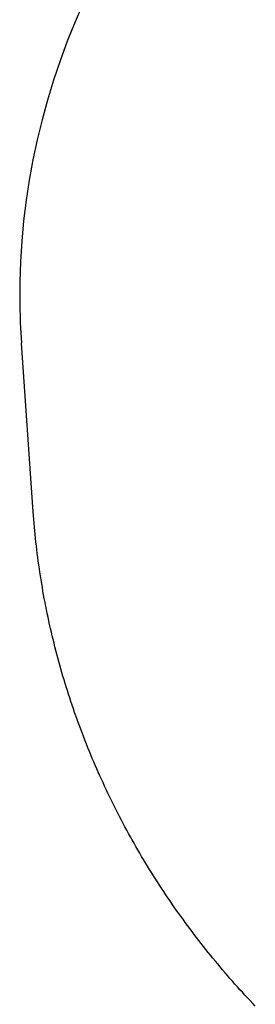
# Model space of a CAD drawing. Extents: x 1107 to 4046, y 937 to 3355.
# Tile 523 of 656: x 2214.779 to 2215.49, y 2667.945 to 2670.925. Entities that reach past the tile are written whole.
import ezdxf

# ---------------------------------------------------------------- set-up
doc = ezdxf.new("R2010")
doc.units = 0
doc.layers.add('KF_VIDA_L___C_REAR', color=7, linetype='CONTINUOUS')

# ---------------------------------------------------------------- blocks, each defined once
blk = doc.blocks.new('KF_VIDA_L___C_REAR')
at = {"layer": 'KF_VIDA_L___C_REAR'}
blk.add_line((27.840838, 980.222257), (27.805126, 980.732642), dxfattribs=at)
for points in [[(27.9923, 981.763, 0), (27.9672, 981.705, 0), (27.9437, 981.646, 0), (27.922, 981.587, 0), (27.9021, 981.528, 0), (27.8839, 981.468, 0), (27.8674, 981.408, 0), (27.8527, 981.348, 0), (27.8398, 981.287, 0), (27.8287, 981.226, 0), (27.8194, 981.165, 0), (27.8119, 981.103, 0), (27.8063, 981.041, 0), (27.8024, 980.98, 0), (27.8004, 980.918, 0), (27.8001, 980.856, 0), (27.8017, 980.794, 0), (27.8051, 980.733, 0)], [(28.511, 978.726, 0), (28.5032, 978.734, 0), (28.4954, 978.743, 0), (28.4877, 978.751, 0), (28.48, 978.759, 0), (28.4723, 978.768, 0), (28.4647, 978.776, 0), (28.4571, 978.785, 0), (28.4496, 978.793, 0), (28.4421, 978.802, 0), (28.4346, 978.81, 0), (28.4271, 978.819, 0), (28.4197, 978.827, 0), (28.4124, 978.836, 0), (28.405, 978.845, 0), (28.3977, 978.854, 0), (28.3905, 978.862, 0), (28.3833, 978.871, 0), (28.3761, 978.88, 0), (28.369, 978.889, 0), (28.3619, 978.898, 0), (28.3548, 978.907, 0), (28.3478, 978.916, 0), (28.3408, 978.925, 0), (28.3339, 978.934, 0), (28.327, 978.943, 0), (28.3201, 978.952, 0), (28.3133, 978.961, 0), (28.3065, 978.97, 0), (28.2998, 978.979, 0), (28.2931, 978.989, 0), (28.2864, 978.998, 0), (28.2798, 979.007, 0), (28.2732, 979.016, 0), (28.2667, 979.026, 0), (28.2602, 979.035, 0), (28.2537, 979.045, 0), (28.2473, 979.054, 0), (28.241, 979.063, 0), (28.2347, 979.073, 0), (28.2284, 979.083, 0), (28.2221, 979.092, 0), (28.216, 979.102, 0), (28.2098, 979.111, 0), (28.2037, 979.121, 0), (28.1976, 979.131, 0), (28.1916, 979.14, 0), (28.1857, 979.15, 0), (28.1797, 979.16, 0), (28.1739, 979.17, 0), (28.168, 979.179, 0), (28.1622, 979.189, 0), (28.1565, 979.199, 0), (28.1508, 979.209, 0), (28.1451, 979.219, 0), (28.1395, 979.229, 0), (28.134, 979.239, 0), (28.1284, 979.249, 0), (28.123, 979.259, 0), (28.1175, 979.269, 0), (28.1122, 979.279, 0), (28.1068, 979.289, 0), (28.1016, 979.3, 0), (28.0963, 979.31, 0), (28.0911, 979.32, 0), (28.086, 979.33, 0), (28.0809, 979.34, 0), (28.0759, 979.351, 0), (28.0709, 979.361, 0), (28.0659, 979.371, 0), (28.061, 979.382, 0), (28.0562, 979.392, 0), (28.0514, 979.403, 0), (28.0466, 979.413, 0), (28.0419, 979.423, 0), (28.0372, 979.434, 0), (28.0326, 979.444, 0), (28.0281, 979.455, 0), (28.0236, 979.465, 0), (28.0191, 979.476, 0), (28.0147, 979.487, 0), (28.0103, 979.497, 0), (28.006, 979.508, 0), (28.0018, 979.519, 0), (27.9976, 979.529, 0), (27.9934, 979.54, 0), (27.9893, 979.551, 0), (27.9852, 979.561, 0), (27.9812, 979.572, 0), (27.9773, 979.583, 0), (27.9734, 979.594, 0), (27.9695, 979.605, 0), (27.9657, 979.615, 0), (27.962, 979.626, 0), (27.9583, 979.637, 0), (27.9546, 979.648, 0), (27.951, 979.659, 0), (27.9475, 979.67, 0), (27.944, 979.681, 0), (27.9406, 979.692, 0), (27.9372, 979.703, 0), (27.9339, 979.714, 0), (27.9306, 979.725, 0), (27.9274, 979.736, 0), (27.9242, 979.747, 0), (27.9211, 979.758, 0), (27.918, 979.769, 0), (27.915, 979.78, 0), (27.912, 979.791, 0), (27.9091, 979.802, 0), (27.9063, 979.813, 0), (27.9035, 979.825, 0), (27.9008, 979.836, 0), (27.8981, 979.847, 0), (27.8955, 979.858, 0), (27.8929, 979.869, 0), (27.8904, 979.881, 0), (27.8879, 979.892, 0), (27.8855, 979.903, 0), (27.8832, 979.914, 0), (27.8809, 979.926, 0), (27.8786, 979.937, 0), (27.8764, 979.948, 0), (27.8743, 979.96, 0), (27.8722, 979.971, 0), (27.8702, 979.982, 0), (27.8683, 979.994, 0), (27.8664, 980.005, 0), (27.8645, 980.016, 0), (27.8627, 980.028, 0), (27.861, 980.039, 0), (27.8593, 980.05, 0), (27.8577, 980.062, 0), (27.8561, 980.073, 0), (27.8546, 980.085, 0), (27.8531, 980.096, 0), (27.8517, 980.108, 0), (27.8504, 980.119, 0), (27.8491, 980.13, 0), (27.8479, 980.142, 0), (27.8467, 980.153, 0), (27.8456, 980.165, 0), (27.8445, 980.176, 0), (27.8435, 980.188, 0), (27.8426, 980.199, 0), (27.8417, 980.211, 0), (27.8408, 980.222, 0)]]:
    blk.add_polyline3d(points, dxfattribs=at)

msp = doc.modelspace()

# ---------------------------------------------------------------- block references
at = {"layer": 'KF_VIDA_L___C_REAR'}
msp.add_blockref('KF_VIDA_L___C_REAR', (2186.9791, 1689.2132), dxfattribs=at)

doc.saveas('drawing.dxf')
